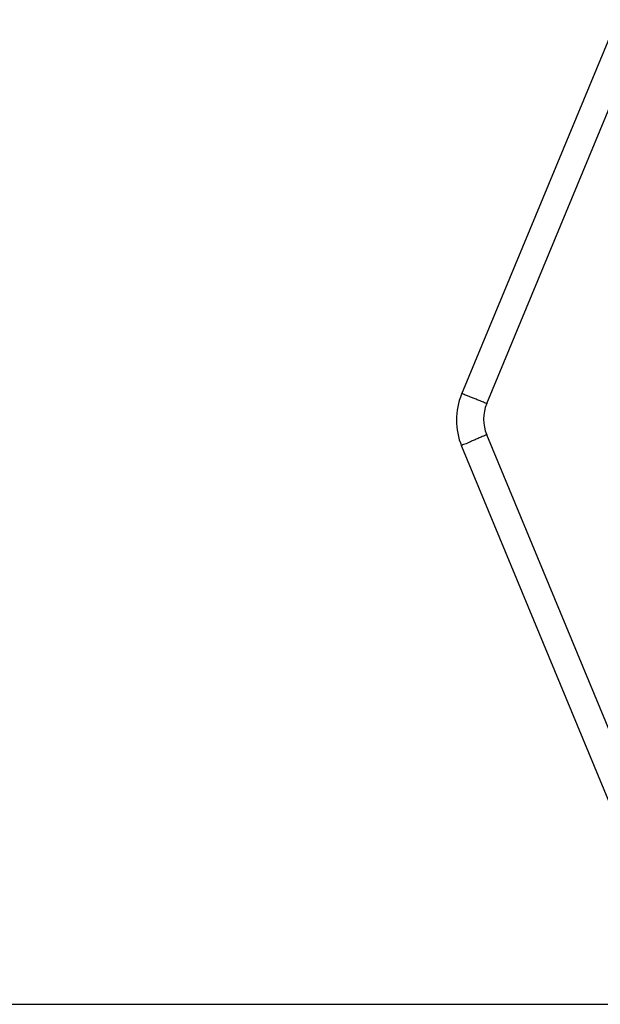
# Model space of a CAD drawing. Header units: millimetres. Extents: x 0 to 297, y 0 to 210.
# Tile 309 of 446: x 136.92 to 137.689, y 163.024 to 164.328. Entities that reach past the tile are written whole.
import ezdxf

# ---------------------------------------------------------------- set-up
doc = ezdxf.new("R2010")
doc.units = ezdxf.units.MM
doc.header["$LTSCALE"] = 16.335
doc.layers.get('0').update_dxf_attribs({"linetype": 'CONTINUOUS'})
doc.layers.add('001-M31079-X02', color=7, linetype='CONTINUOUS')

msp = doc.modelspace()

# ---------------------------------------------------------------- linework, layer by layer
at = {"color": 7, "linetype": 'Continuous'}
msp.add_line((136.7108, 163.0236), (139.1138, 163.0236), dxfattribs=at)
at = {"layer": '001-M31079-X02', "color": 9, "linetype": 'Continuous'}
for p, q in [((137.7103, 164.328), (137.5049, 163.832)), ((137.5381, 163.8194), (137.7436, 164.3154)), ((137.7486, 163.2699), (137.5381, 163.7781)), ((137.5049, 163.7631), (137.7158, 163.2539))]:
    msp.add_line(p, q, dxfattribs=at)
for centre, radius, start, end in [((137.588, 163.7976), 0.09, 157.5, 202.5), ((137.588, 163.7988), 0.054, 157.5027, 202.4973)]:
    msp.add_arc(centre, radius, start, end, dxfattribs=at)
for points, knots in [([(137.5381, 163.8194), (137.5362, 163.8202), (137.5325, 163.8218), (137.527, 163.824), (137.5218, 163.8261), (137.5171, 163.8278), (137.513, 163.8296), (137.5094, 163.8303), (137.5055, 163.8335), (137.5049, 163.832)], [0, 0, 0, 0, 0.174066, 0.34256, 0.500442, 0.642997, 0.765971, 0.865703, 1, 1, 1, 1]), ([(137.5381, 163.7781), (137.5362, 163.7773), (137.5324, 163.7757), (137.5268, 163.7733), (137.5215, 163.7711), (137.5169, 163.769), (137.5126, 163.7673), (137.5095, 163.7652), (137.5042, 163.7647), (137.5049, 163.7631)], [0, 0, 0, 0, 0.172845, 0.340742, 0.498514, 0.641297, 0.764691, 0.864901, 1, 1, 1, 1])]:
    msp.add_open_spline(points, degree=3, knots=knots, dxfattribs=at)

doc.saveas('drawing.dxf')
